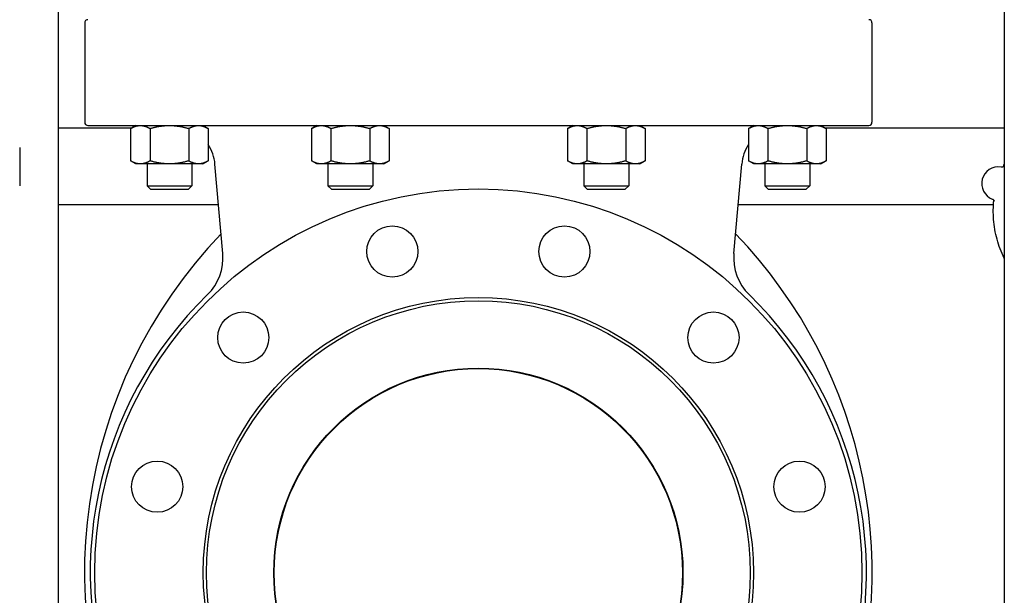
# Model space of a CAD drawing. Header units: inches. Extents: x 24 to 1128, y -69 to 748.
# Tile 471 of 656: x 602 to 621, y 351 to 362. Entities that reach past the tile are written whole.
import ezdxf

# ---------------------------------------------------------------- set-up
doc = ezdxf.new("R2010")
doc.units = ezdxf.units.IN
doc.header["$LTSCALE"] = 32
doc.header["$MEASUREMENT"] = 0
doc.layers.add('Visible (ANSI)', color=7, linetype='Continuous', lineweight=30)

msp = doc.modelspace()

# ---------------------------------------------------------------- linework, layer by layer
at = {"layer": 'Visible (ANSI)'}
for p, q in [((602.56363, 375.85867), (602.56363, 340.10867)), ((621.06363, 375.85867), (621.06363, 340.10867)), ((603.08463, 362.16617), (603.08463, 360.22467)), ((618.47663, 362.16617), (618.47663, 360.22467)), ((603.99232, 360.10867), (602.56363, 360.10867)), ((603.14763, 360.16167), (618.41363, 360.16167)), ((604.08412, 360.16167), (603.98264, 360.10308)), ((603.98264, 360.10308), (603.98264, 359.47026)), ((604.36138, 360.10308), (604.36138, 359.47026)), ((605.11887, 360.10308), (605.11887, 359.47026)), ((605.39753, 360.16086), (605.49761, 360.10308)), ((605.49761, 360.10308), (605.49761, 359.47026)), ((607.62257, 360.16167), (607.52109, 360.10308)), ((607.52109, 360.10308), (607.52109, 359.47026)), ((607.89983, 360.10308), (607.89983, 359.47026)), ((608.65731, 360.10308), (608.65731, 359.47026)), ((608.93457, 360.16167), (609.03606, 360.10308)), ((609.03606, 360.10308), (609.03606, 359.47026)), ((612.62669, 360.16167), (612.52521, 360.10308)), ((612.52521, 360.10308), (612.52521, 359.47026)), ((612.90395, 360.10308), (612.90395, 359.47026)), ((613.66144, 360.10308), (613.66144, 359.47026)), ((613.93869, 360.16167), (614.04018, 360.10308)), ((614.04018, 360.10308), (614.04018, 359.47026)), ((616.16374, 360.16086), (616.06366, 360.10308)), ((616.06366, 360.10308), (616.06366, 359.47026)), ((616.4424, 360.10308), (616.4424, 359.47026)), ((617.19988, 360.10308), (617.19988, 359.47026)), ((617.47714, 360.16167), (617.57863, 360.10308)), ((621.06363, 360.10867), (617.56894, 360.10867)), ((617.57863, 360.10308), (617.57863, 359.47026)), ((601.81363, 359.73367), (601.81363, 358.98367)), ((604.08412, 359.41167), (603.98264, 359.47026)), ((604.17201, 359.41167), (604.08412, 359.41167)), ((604.74012, 359.41167), (604.17201, 359.41167)), ((604.30262, 359.41167), (604.30262, 358.98332)), ((605.30824, 359.41167), (604.74012, 359.41167)), ((605.17762, 359.41167), (605.17762, 358.98332)), ((605.39612, 359.41167), (605.30824, 359.41167)), ((605.39612, 359.41167), (605.49761, 359.47026)), ((605.78448, 357.6602), (605.63168, 359.40675)), ((607.62257, 359.41167), (607.52109, 359.47026)), ((607.71046, 359.41167), (607.62257, 359.41167)), ((608.27857, 359.41167), (607.71046, 359.41167)), ((607.84107, 359.41167), (607.84107, 358.98332)), ((608.84668, 359.41167), (608.27857, 359.41167)), ((608.71607, 359.41167), (608.71607, 358.98332)), ((608.93457, 359.41167), (608.84668, 359.41167)), ((608.93457, 359.41167), (609.03606, 359.47026)), ((612.62669, 359.41167), (612.52521, 359.47026)), ((612.71458, 359.41167), (612.62669, 359.41167)), ((613.28269, 359.41167), (612.71458, 359.41167)), ((612.84519, 359.41167), (612.84519, 358.98332)), ((613.85081, 359.41167), (613.28269, 359.41167)), ((613.72019, 359.41167), (613.72019, 358.98332)), ((613.93869, 359.41167), (613.85081, 359.41167)), ((613.93869, 359.41167), (614.04018, 359.47026)), ((615.77678, 357.6602), (615.92959, 359.40675)), ((616.16514, 359.41167), (616.06366, 359.47026)), ((616.25303, 359.41167), (616.16514, 359.41167)), ((616.82114, 359.41167), (616.25303, 359.41167)), ((616.38364, 359.41167), (616.38364, 358.98332)), ((617.38925, 359.41167), (616.82114, 359.41167)), ((617.25864, 359.41167), (617.25864, 358.98332)), ((617.47714, 359.41167), (617.38925, 359.41167)), ((617.47714, 359.41167), (617.57863, 359.47026)), ((604.30262, 358.98332), (605.17762, 358.98332)), ((604.36877, 358.91717), (604.30262, 358.98332)), ((604.36877, 358.91717), (605.11147, 358.91717)), ((605.11147, 358.91717), (605.17762, 358.98332)), ((607.84107, 358.98332), (608.71607, 358.98332)), ((607.90722, 358.91717), (607.84107, 358.98332)), ((607.90722, 358.91717), (608.64992, 358.91717)), ((608.64992, 358.91717), (608.71607, 358.98332)), ((612.84519, 358.98332), (613.72019, 358.98332)), ((612.91134, 358.91717), (612.84519, 358.98332)), ((612.91134, 358.91717), (613.65404, 358.91717)), ((613.65404, 358.91717), (613.72019, 358.98332)), ((616.38364, 358.98332), (617.25864, 358.98332)), ((616.44979, 358.91717), (616.38364, 358.98332)), ((616.44979, 358.91717), (617.19249, 358.91717)), ((617.19249, 358.91717), (617.25864, 358.98332)), ((605.7015, 358.60867), (602.56363, 358.60867)), ((620.85214, 358.60867), (615.85976, 358.60867))]:
    msp.add_line(p, q, dxfattribs=at)
for centre, radius in [((610.78063, 351.42117), 7.5), ((609.09831, 357.69969), 0.5), ((612.46296, 357.69969), 0.5), ((610.78063, 351.42117), 5.378), ((610.78063, 351.42117), 5.315), ((606.18444, 356.01736), 0.5), ((615.37683, 356.01736), 0.5), ((610.78063, 351.42117), 4), ((610.78063, 351.42117), 3.99), ((604.50211, 353.10349), 0.5), ((617.05915, 353.10349), 0.5)]:
    msp.add_circle(centre, radius, dxfattribs=at)
for centre, radius, start, end in [((603.14763, 362.16617), 0.063, 90, 180), ((618.41363, 362.16617), 0.063, 0, 90), ((603.14763, 360.22467), 0.063, 180, 270), ((618.41363, 360.22467), 0.063, 270, 0), ((604.80783, 359.33467), 0.827, 5, 33.480325), ((616.75344, 359.33467), 0.827, 146.519675, 175), ((620.9462, 359.02646), 0.325, 80.643594, 248.779322), ((612.62846, 351.42117), 9.54783, 136.081373, 207.662302), ((608.93281, 351.42117), 9.54783, 338.457142, 43.918627), ((604.78829, 357.57304), 1, 314.247392, 5), ((616.77298, 357.57304), 1, 175, 225.752608), ((610.78063, 351.42117), 7.588, 134.247392, 45.752608)]:
    msp.add_arc(centre, radius, start, end, dxfattribs=at)
for points, weights in [([(603.98264, 360.10308), (604.08412, 360.16167), (604.17201, 360.16167)], [1.01001874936, 1.04314139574, 1]), ([(604.17201, 360.16167), (604.2599, 360.16167), (604.36138, 360.10308)], [1, 1.04314139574, 1.01001874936]), ([(604.36138, 360.10308), (604.56435, 360.16167), (604.74012, 360.16167)], [1.01001874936, 1.04314139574, 1]), ([(604.74012, 360.16167), (604.9159, 360.16167), (605.11887, 360.10308)], [1, 1.04314139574, 1.01001874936]), ([(605.11887, 360.10308), (605.22035, 360.16167), (605.30824, 360.16167)], [1.01001874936, 1.04314139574, 1]), ([(605.30824, 360.16167), (605.39612, 360.16167), (605.49761, 360.10308)], [1, 1.04314139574, 1.01001874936]), ([(607.52109, 360.10308), (607.62257, 360.16167), (607.71046, 360.16167)], [1.01001874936, 1.04314139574, 1]), ([(607.71046, 360.16167), (607.79835, 360.16167), (607.89983, 360.10308)], [1, 1.04314139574, 1.01001874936]), ([(607.89983, 360.10308), (608.1028, 360.16167), (608.27857, 360.16167)], [1.01001874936, 1.04314139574, 1]), ([(608.27857, 360.16167), (608.45435, 360.16167), (608.65731, 360.10308)], [1, 1.04314139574, 1.01001874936]), ([(608.65731, 360.10308), (608.7588, 360.16167), (608.84668, 360.16167)], [1.01001874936, 1.04314139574, 1]), ([(608.84668, 360.16167), (608.93457, 360.16167), (609.03606, 360.10308)], [1, 1.04314139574, 1.01001874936]), ([(612.52521, 360.10308), (612.62669, 360.16167), (612.71458, 360.16167)], [1.01001874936, 1.04314139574, 1]), ([(612.71458, 360.16167), (612.80247, 360.16167), (612.90395, 360.10308)], [1, 1.04314139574, 1.01001874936]), ([(612.90395, 360.10308), (613.10692, 360.16167), (613.28269, 360.16167)], [1.01001874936, 1.04314139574, 1]), ([(613.28269, 360.16167), (613.45847, 360.16167), (613.66144, 360.10308)], [1, 1.04314139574, 1.01001874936]), ([(613.66144, 360.10308), (613.76292, 360.16167), (613.85081, 360.16167)], [1.01001874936, 1.04314139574, 1]), ([(613.85081, 360.16167), (613.93869, 360.16167), (614.04018, 360.10308)], [1, 1.04314139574, 1.01001874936]), ([(616.06366, 360.10308), (616.16514, 360.16167), (616.25303, 360.16167)], [1.01001874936, 1.04314139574, 1]), ([(616.25303, 360.16167), (616.34092, 360.16167), (616.4424, 360.10308)], [1, 1.04314139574, 1.01001874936]), ([(616.4424, 360.10308), (616.64537, 360.16167), (616.82114, 360.16167)], [1.01001874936, 1.04314139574, 1]), ([(616.82114, 360.16167), (616.99692, 360.16167), (617.19988, 360.10308)], [1, 1.04314139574, 1.01001874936]), ([(617.19988, 360.10308), (617.30137, 360.16167), (617.38925, 360.16167)], [1.01001874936, 1.04314139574, 1]), ([(617.38925, 360.16167), (617.47714, 360.16167), (617.57863, 360.10308)], [1, 1.04314139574, 1.01001874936]), ([(604.17201, 359.41167), (604.08412, 359.41167), (603.98264, 359.47026)], [1, 1.04314139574, 1.01001874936]), ([(604.36138, 359.47026), (604.2599, 359.41167), (604.17201, 359.41167)], [1.01001874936, 1.04314139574, 1]), ([(604.74012, 359.41167), (604.56435, 359.41167), (604.36138, 359.47026)], [1, 1.04314139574, 1.01001874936]), ([(605.11887, 359.47026), (604.9159, 359.41167), (604.74012, 359.41167)], [1.01001874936, 1.04314139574, 1]), ([(605.30824, 359.41167), (605.22035, 359.41167), (605.11887, 359.47026)], [1, 1.04314139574, 1.01001874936]), ([(605.49761, 359.47026), (605.39612, 359.41167), (605.30824, 359.41167)], [1.01001874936, 1.04314139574, 1]), ([(607.71046, 359.41167), (607.62257, 359.41167), (607.52109, 359.47026)], [1, 1.04314139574, 1.01001874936]), ([(607.89983, 359.47026), (607.79835, 359.41167), (607.71046, 359.41167)], [1.01001874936, 1.04314139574, 1]), ([(608.27857, 359.41167), (608.1028, 359.41167), (607.89983, 359.47026)], [1, 1.04314139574, 1.01001874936]), ([(608.65731, 359.47026), (608.45435, 359.41167), (608.27857, 359.41167)], [1.01001874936, 1.04314139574, 1]), ([(608.84668, 359.41167), (608.7588, 359.41167), (608.65731, 359.47026)], [1, 1.04314139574, 1.01001874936]), ([(609.03606, 359.47026), (608.93457, 359.41167), (608.84668, 359.41167)], [1.01001874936, 1.04314139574, 1]), ([(612.71458, 359.41167), (612.62669, 359.41167), (612.52521, 359.47026)], [1, 1.04314139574, 1.01001874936]), ([(612.90395, 359.47026), (612.80247, 359.41167), (612.71458, 359.41167)], [1.01001874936, 1.04314139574, 1]), ([(613.28269, 359.41167), (613.10692, 359.41167), (612.90395, 359.47026)], [1, 1.04314139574, 1.01001874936]), ([(613.66144, 359.47026), (613.45847, 359.41167), (613.28269, 359.41167)], [1.01001874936, 1.04314139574, 1]), ([(613.85081, 359.41167), (613.76292, 359.41167), (613.66144, 359.47026)], [1, 1.04314139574, 1.01001874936]), ([(614.04018, 359.47026), (613.93869, 359.41167), (613.85081, 359.41167)], [1.01001874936, 1.04314139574, 1]), ([(616.25303, 359.41167), (616.16514, 359.41167), (616.06366, 359.47026)], [1, 1.04314139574, 1.01001874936]), ([(616.4424, 359.47026), (616.34092, 359.41167), (616.25303, 359.41167)], [1.01001874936, 1.04314139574, 1]), ([(616.82114, 359.41167), (616.64537, 359.41167), (616.4424, 359.47026)], [1, 1.04314139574, 1.01001874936]), ([(617.19988, 359.47026), (616.99692, 359.41167), (616.82114, 359.41167)], [1.01001874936, 1.04314139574, 1]), ([(617.38925, 359.41167), (617.30137, 359.41167), (617.19988, 359.47026)], [1, 1.04314139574, 1.01001874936]), ([(617.57863, 359.47026), (617.47714, 359.41167), (617.38925, 359.41167)], [1.01001874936, 1.04314139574, 1])]:
    msp.add_rational_spline(points, weights, degree=2, dxfattribs=at)
msp.add_open_spline([(621.03972, 359.35479), (621.04747, 359.37157), (621.05544, 359.38825), (621.06363, 359.40482)], degree=3, dxfattribs=at)
for points, knots in [([(621.04951, 359.36262), (621.04951, 359.36262), (621.04947, 359.36257), (621.04918, 359.36225), (621.04866, 359.36167), (621.04679, 359.35995), (621.04586, 359.35913), (621.04256, 359.35659), (621.03982, 359.35457), (621.03142, 359.35051), (621.02672, 359.34858), (621.01438, 359.34629), (621.00717, 359.34579), (620.99903, 359.34713)], [3.545337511, 3.545337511, 3.545337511, 3.545337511, 3.56231238, 3.56231238, 3.608127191, 3.608127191, 3.635355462, 3.635355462, 3.67443671, 3.67443671, 3.702498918, 3.702498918, 3.726158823, 3.726158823, 3.726158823, 3.726158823]), ([(620.82856, 358.72349), (620.83494, 358.72102), (620.84015, 358.71775), (620.84892, 358.71082), (620.8521, 358.70721), (620.85707, 358.70073), (620.85864, 358.69796), (620.86115, 358.69308), (620.86187, 358.69119), (620.86309, 358.68777), (620.86331, 358.68676), (620.86346, 358.68611), (620.86348, 358.68602), (620.86348, 358.68602)], [6.801146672, 6.801146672, 6.801146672, 6.801146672, 6.822977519, 6.822977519, 6.848868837, 6.848868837, 6.878304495, 6.878304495, 6.913665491, 6.913665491, 6.964870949, 6.964870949, 6.986589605, 6.986589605, 6.986589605, 6.986589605]), ([(621.06363, 357.56252), (621.06267, 357.56447), (621.06171, 357.56642), (621.00276, 357.68659), (620.95604, 357.81036), (620.88682, 358.06452), (620.86432, 358.19491), (620.84499, 358.44953), (620.84665, 358.57365), (620.85932, 358.69663)], [0.844490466, 0.844490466, 0.844490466, 0.844490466, 0.847634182, 0.847634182, 1.03809282, 1.03809282, 1.228551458, 1.228551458, 1.407308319, 1.407308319, 1.407308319, 1.407308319])]:
    msp.add_open_spline(points, degree=3, knots=knots, dxfattribs=at)

doc.saveas('drawing.dxf')
